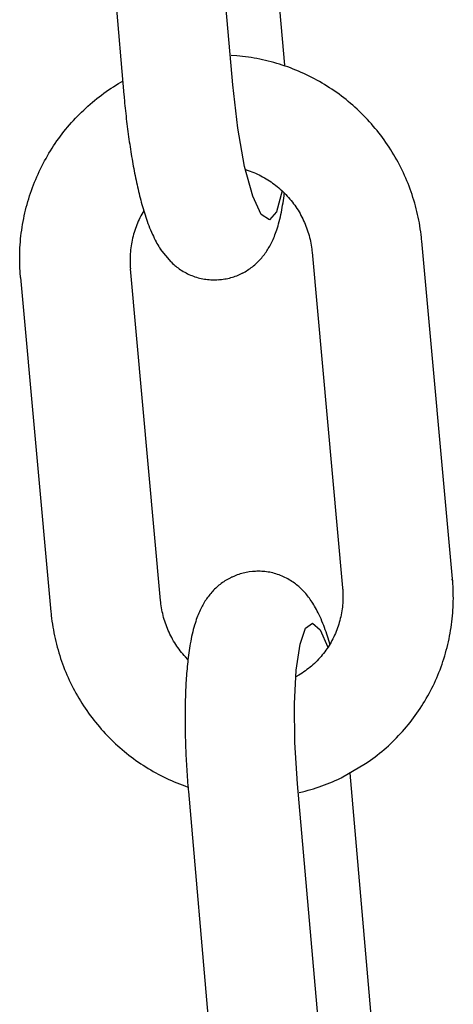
# Model space of a CAD drawing. Extents: x 1529 to 4201, y -422 to 622.
# Tile 286 of 460: x 2192.516 to 2192.979, y 495.573 to 496.622. Entities that reach past the tile are written whole.
import ezdxf

# ---------------------------------------------------------------- set-up
doc = ezdxf.new("R2010")
doc.units = 0
doc.header["$MEASUREMENT"] = 0
doc.layers.add('SPILL-BUCKET', color=1, linetype='CONTINUOUS')

msp = doc.modelspace()

# ---------------------------------------------------------------- linework, layer by layer
at = {"layer": 'SPILL-BUCKET', "color": 1, "linetype": 'Continuous'}
for p, q in [((2192.79916, 496.57384), (2192.76865, 496.92219)), ((2192.74388, 496.55296), (2192.71257, 496.91041)), ((2192.5961, 496.90211), (2192.62762, 496.54218)), ((2192.7481, 496.58385), (2192.74205, 496.58427)), ((2192.75118, 496.58357), (2192.7481, 496.58385)), ((2192.75426, 496.58325), (2192.75118, 496.58357)), ((2192.75733, 496.58288), (2192.75426, 496.58325)), ((2192.7604, 496.58246), (2192.75733, 496.58288)), ((2192.76346, 496.582), (2192.7604, 496.58246)), ((2192.76652, 496.5815), (2192.76346, 496.582)), ((2192.76957, 496.58095), (2192.76652, 496.5815)), ((2192.77261, 496.58036), (2192.76957, 496.58095)), ((2192.77564, 496.57972), (2192.77261, 496.58036)), ((2192.77866, 496.57904), (2192.77564, 496.57972)), ((2192.78168, 496.57831), (2192.77866, 496.57904)), ((2192.78468, 496.57754), (2192.78168, 496.57831)), ((2192.78768, 496.57673), (2192.78468, 496.57754)), ((2192.79066, 496.57587), (2192.78768, 496.57673)), ((2192.79363, 496.57497), (2192.79066, 496.57587)), ((2192.79658, 496.57403), (2192.79363, 496.57497)), ((2192.79953, 496.57304), (2192.79658, 496.57403)), ((2192.80246, 496.57202), (2192.79953, 496.57304)), ((2192.80537, 496.57095), (2192.80246, 496.57202)), ((2192.80827, 496.56983), (2192.80537, 496.57095)), ((2192.81116, 496.56868), (2192.80827, 496.56983)), ((2192.81402, 496.56748), (2192.81116, 496.56868)), ((2192.81688, 496.56624), (2192.81402, 496.56748)), ((2192.81971, 496.56496), (2192.81688, 496.56624)), ((2192.82252, 496.56364), (2192.81971, 496.56496)), ((2192.82532, 496.56228), (2192.82252, 496.56364)), ((2192.61654, 496.55097), (2192.61916, 496.55263)), ((2192.61916, 496.55263), (2192.62182, 496.55425)), ((2192.62182, 496.55425), (2192.62449, 496.55583)), ((2192.62449, 496.55583), (2192.62633, 496.55688)), ((2192.7492, 496.50675), (2192.74388, 496.55296)), ((2192.8281, 496.56088), (2192.82532, 496.56228)), ((2192.83085, 496.55943), (2192.8281, 496.56088)), ((2192.83359, 496.55795), (2192.83085, 496.55943)), ((2192.8363, 496.55643), (2192.83359, 496.55795)), ((2192.839, 496.55487), (2192.8363, 496.55643)), ((2192.84167, 496.55327), (2192.839, 496.55487)), ((2192.84432, 496.55163), (2192.84167, 496.55327)), ((2192.60128, 496.54024), (2192.60376, 496.54212)), ((2192.60376, 496.54212), (2192.60627, 496.54397)), ((2192.60627, 496.54397), (2192.6088, 496.54577)), ((2192.6088, 496.54577), (2192.61135, 496.54754)), ((2192.61135, 496.54754), (2192.61393, 496.54928)), ((2192.61393, 496.54928), (2192.61654, 496.55097)), ((2192.62762, 496.54218), (2192.62775, 496.54069)), ((2192.84694, 496.54996), (2192.84432, 496.55163)), ((2192.84955, 496.54824), (2192.84694, 496.54996)), ((2192.85212, 496.54649), (2192.84955, 496.54824)), ((2192.85467, 496.5447), (2192.85212, 496.54649)), ((2192.8572, 496.54287), (2192.85467, 496.5447)), ((2192.8597, 496.54101), (2192.8572, 496.54287)), ((2192.5893, 496.53031), (2192.59164, 496.53237)), ((2192.59164, 496.53237), (2192.59401, 496.53439)), ((2192.59401, 496.53439), (2192.59641, 496.53637)), ((2192.59641, 496.53637), (2192.59883, 496.53833)), ((2192.59883, 496.53833), (2192.60128, 496.54024)), ((2192.62775, 496.54069), (2192.62789, 496.53921)), ((2192.62789, 496.53921), (2192.62815, 496.53639)), ((2192.62815, 496.53639), (2192.62841, 496.53358)), ((2192.62841, 496.53358), (2192.62869, 496.53077)), ((2192.86218, 496.53911), (2192.8597, 496.54101)), ((2192.86462, 496.53718), (2192.86218, 496.53911)), ((2192.86704, 496.53521), (2192.86462, 496.53718)), ((2192.86943, 496.5332), (2192.86704, 496.53521)), ((2192.87179, 496.53117), (2192.86943, 496.5332)), ((2192.57806, 496.51953), (2192.58025, 496.52175)), ((2192.58025, 496.52175), (2192.58247, 496.52394)), ((2192.58247, 496.52394), (2192.58472, 496.5261)), ((2192.58472, 496.5261), (2192.58699, 496.52822)), ((2192.58699, 496.52822), (2192.5893, 496.53031)), ((2192.62869, 496.53077), (2192.62897, 496.52796)), ((2192.62897, 496.52796), (2192.62927, 496.52517)), ((2192.62927, 496.52517), (2192.62957, 496.52238)), ((2192.62957, 496.52238), (2192.62987, 496.5196)), ((2192.87413, 496.52909), (2192.87179, 496.53117)), ((2192.87643, 496.52699), (2192.87413, 496.52909)), ((2192.8787, 496.52485), (2192.87643, 496.52699)), ((2192.88095, 496.52267), (2192.8787, 496.52485)), ((2192.88316, 496.52047), (2192.88095, 496.52267)), ((2192.56761, 496.50797), (2192.56963, 496.51034)), ((2192.56963, 496.51034), (2192.57169, 496.51269)), ((2192.57169, 496.51269), (2192.57378, 496.515)), ((2192.57378, 496.515), (2192.5759, 496.51728)), ((2192.5759, 496.51728), (2192.57806, 496.51953)), ((2192.62987, 496.5196), (2192.63019, 496.51683)), ((2192.63019, 496.51683), (2192.63051, 496.51406)), ((2192.63051, 496.51406), (2192.63085, 496.5113)), ((2192.63085, 496.5113), (2192.63118, 496.50855)), ((2192.88534, 496.51824), (2192.88316, 496.52047)), ((2192.88749, 496.51597), (2192.88534, 496.51824)), ((2192.8896, 496.51367), (2192.88749, 496.51597)), ((2192.89169, 496.51134), (2192.8896, 496.51367)), ((2192.89374, 496.50898), (2192.89169, 496.51134)), ((2192.55986, 496.49819), (2192.56174, 496.50067)), ((2192.56174, 496.50067), (2192.56366, 496.50313)), ((2192.56366, 496.50313), (2192.56562, 496.50556)), ((2192.56562, 496.50556), (2192.56761, 496.50797)), ((2192.63118, 496.50855), (2192.63153, 496.50582)), ((2192.63153, 496.50582), (2192.63188, 496.50309)), ((2192.63188, 496.50309), (2192.63225, 496.50038)), ((2192.63225, 496.50038), (2192.63262, 496.49767)), ((2192.75647, 496.466), (2192.7492, 496.50675)), ((2192.89575, 496.5066), (2192.89374, 496.50898)), ((2192.89774, 496.50418), (2192.89575, 496.5066)), ((2192.89968, 496.50174), (2192.89774, 496.50418)), ((2192.9016, 496.49926), (2192.89968, 496.50174)), ((2192.55267, 496.48797), (2192.55441, 496.49056)), ((2192.55441, 496.49056), (2192.55619, 496.49313)), ((2192.55619, 496.49313), (2192.55801, 496.49567)), ((2192.55801, 496.49567), (2192.55986, 496.49819)), ((2192.63262, 496.49767), (2192.63299, 496.49498)), ((2192.63299, 496.49498), (2192.63338, 496.49229)), ((2192.63338, 496.49229), (2192.63377, 496.48963)), ((2192.63377, 496.48963), (2192.63417, 496.48697)), ((2192.90347, 496.49677), (2192.9016, 496.49926)), ((2192.90531, 496.49424), (2192.90347, 496.49677)), ((2192.90712, 496.49169), (2192.90531, 496.49424)), ((2192.90889, 496.48911), (2192.90712, 496.49169)), ((2192.54608, 496.47736), (2192.54767, 496.48005)), ((2192.54767, 496.48005), (2192.5493, 496.48271)), ((2192.5493, 496.48271), (2192.55097, 496.48535)), ((2192.55097, 496.48535), (2192.55267, 496.48797)), ((2192.63417, 496.48697), (2192.63458, 496.48434)), ((2192.63458, 496.48434), (2192.63499, 496.4817)), ((2192.63499, 496.4817), (2192.63542, 496.4791)), ((2192.63542, 496.4791), (2192.63585, 496.47649)), ((2192.91062, 496.48651), (2192.90889, 496.48911)), ((2192.91231, 496.48388), (2192.91062, 496.48651)), ((2192.91397, 496.48123), (2192.91231, 496.48388)), ((2192.91559, 496.47855), (2192.91397, 496.48123)), ((2192.54011, 496.46638), (2192.54154, 496.46916)), ((2192.54154, 496.46916), (2192.54302, 496.47191)), ((2192.54302, 496.47191), (2192.54453, 496.47464)), ((2192.54453, 496.47464), (2192.54608, 496.47736)), ((2192.63585, 496.47649), (2192.63628, 496.47391)), ((2192.63628, 496.47391), (2192.63673, 496.47134)), ((2192.63673, 496.47134), (2192.63718, 496.46879)), ((2192.63718, 496.46879), (2192.63764, 496.46625)), ((2192.91717, 496.47585), (2192.91559, 496.47855)), ((2192.91871, 496.47313), (2192.91717, 496.47585)), ((2192.92021, 496.47039), (2192.91871, 496.47313)), ((2192.92167, 496.46763), (2192.92021, 496.47039)), ((2192.53477, 496.45507), (2192.53604, 496.45793)), ((2192.53604, 496.45793), (2192.53736, 496.46077)), ((2192.53736, 496.46077), (2192.53871, 496.46358)), ((2192.53871, 496.46358), (2192.54011, 496.46638)), ((2192.63764, 496.46625), (2192.63811, 496.46374)), ((2192.63811, 496.46374), (2192.63859, 496.46123)), ((2192.63859, 496.46123), (2192.63907, 496.45875)), ((2192.63907, 496.45875), (2192.63957, 496.45627)), ((2192.76504, 496.43441), (2192.75647, 496.466)), ((2192.75736, 496.46274), (2192.76036, 496.46173)), ((2192.76036, 496.46173), (2192.76233, 496.46104)), ((2192.76233, 496.46104), (2192.76428, 496.4603)), ((2192.76428, 496.4603), (2192.76622, 496.45953)), ((2192.76622, 496.45953), (2192.76814, 496.45871)), ((2192.76814, 496.45871), (2192.77004, 496.45785)), ((2192.77004, 496.45785), (2192.77193, 496.45695)), ((2192.9231, 496.46484), (2192.92167, 496.46763)), ((2192.92448, 496.46204), (2192.9231, 496.46484)), ((2192.92582, 496.45921), (2192.92448, 496.46204)), ((2192.92713, 496.45637), (2192.92582, 496.45921)), ((2192.53119, 496.4464), (2192.53234, 496.44931)), ((2192.53234, 496.44931), (2192.53354, 496.4522)), ((2192.53354, 496.4522), (2192.53477, 496.45507)), ((2192.63957, 496.45627), (2192.64007, 496.45382)), ((2192.64007, 496.45382), (2192.64058, 496.45138)), ((2192.64058, 496.45138), (2192.64109, 496.44896)), ((2192.64109, 496.44896), (2192.64162, 496.44655)), ((2192.77193, 496.45695), (2192.7738, 496.45601)), ((2192.7738, 496.45601), (2192.77565, 496.45503)), ((2192.77565, 496.45503), (2192.77747, 496.45401)), ((2192.77747, 496.45401), (2192.77928, 496.45295)), ((2192.77928, 496.45295), (2192.78107, 496.45186)), ((2192.78107, 496.45186), (2192.78283, 496.45073)), ((2192.78283, 496.45073), (2192.78457, 496.44956)), ((2192.78457, 496.44956), (2192.78629, 496.44835)), ((2192.78629, 496.44835), (2192.78798, 496.44711)), ((2192.92839, 496.45351), (2192.92713, 496.45637)), ((2192.92961, 496.45063), (2192.92839, 496.45351)), ((2192.93079, 496.44774), (2192.92961, 496.45063)), ((2192.93193, 496.44483), (2192.93079, 496.44774)), ((2192.52701, 496.43462), (2192.52799, 496.43759)), ((2192.52799, 496.43759), (2192.52902, 496.44054)), ((2192.52902, 496.44054), (2192.53008, 496.44348)), ((2192.53008, 496.44348), (2192.53119, 496.4464)), ((2192.64162, 496.44655), (2192.64216, 496.44417)), ((2192.64216, 496.44417), (2192.6427, 496.44179)), ((2192.6427, 496.44179), (2192.64326, 496.43944)), ((2192.64326, 496.43944), (2192.64382, 496.43708)), ((2192.64382, 496.43708), (2192.6444, 496.43476)), ((2192.78798, 496.44711), (2192.78964, 496.44583)), ((2192.78964, 496.44583), (2192.79128, 496.44452)), ((2192.79637, 496.43999), (2192.79054, 496.41779)), ((2192.79128, 496.44452), (2192.7929, 496.44318)), ((2192.7929, 496.44318), (2192.79448, 496.44179)), ((2192.79448, 496.44179), (2192.79604, 496.44038)), ((2192.79604, 496.44038), (2192.79756, 496.43894)), ((2192.79756, 496.43894), (2192.79906, 496.43746)), ((2192.79844, 496.43456), (2192.79876, 496.437)), ((2192.79876, 496.437), (2192.79884, 496.43768)), ((2192.79906, 496.43746), (2192.80053, 496.43596)), ((2192.93303, 496.4419), (2192.93193, 496.44483)), ((2192.93408, 496.43895), (2192.93303, 496.4419)), ((2192.93509, 496.43599), (2192.93408, 496.43895)), ((2192.52432, 496.42563), (2192.52517, 496.42864)), ((2192.52517, 496.42864), (2192.52607, 496.43163)), ((2192.52607, 496.43163), (2192.52701, 496.43462)), ((2192.6444, 496.43476), (2192.64499, 496.43244)), ((2192.64499, 496.43244), (2192.64559, 496.43015)), ((2192.64559, 496.43015), (2192.6462, 496.42785)), ((2192.6462, 496.42785), (2192.64682, 496.42558)), ((2192.77413, 496.41487), (2192.76504, 496.43441)), ((2192.79699, 496.42479), (2192.7974, 496.42727)), ((2192.7974, 496.42727), (2192.79777, 496.42969)), ((2192.79777, 496.42969), (2192.79812, 496.43215)), ((2192.79812, 496.43215), (2192.79844, 496.43456)), ((2192.80053, 496.43596), (2192.80196, 496.43442)), ((2192.80196, 496.43442), (2192.80337, 496.43285)), ((2192.80337, 496.43285), (2192.80474, 496.43125)), ((2192.80474, 496.43125), (2192.80608, 496.42963)), ((2192.80608, 496.42963), (2192.80738, 496.42798)), ((2192.80738, 496.42798), (2192.80866, 496.4263)), ((2192.80866, 496.4263), (2192.80989, 496.42459)), ((2192.93606, 496.43303), (2192.93509, 496.43599)), ((2192.93699, 496.43004), (2192.93606, 496.43303)), ((2192.93788, 496.42704), (2192.93699, 496.43004)), ((2192.93872, 496.42403), (2192.93788, 496.42704)), ((2192.52133, 496.41349), (2192.52201, 496.41654)), ((2192.52201, 496.41654), (2192.52273, 496.41958)), ((2192.52273, 496.41958), (2192.5235, 496.42261)), ((2192.5235, 496.42261), (2192.52432, 496.42563)), ((2192.64765, 496.41696), (2192.64662, 496.41512)), ((2192.64682, 496.42558), (2192.64747, 496.42331)), ((2192.64747, 496.42331), (2192.64812, 496.42106)), ((2192.64871, 496.41878), (2192.64765, 496.41696)), ((2192.64812, 496.42106), (2192.6488, 496.41879)), ((2192.64877, 496.41888), (2192.64871, 496.41878)), ((2192.6488, 496.41879), (2192.64949, 496.41656)), ((2192.64949, 496.41656), (2192.6502, 496.4143)), ((2192.79054, 496.41779), (2192.78289, 496.40916)), ((2192.79509, 496.41477), (2192.79562, 496.41732)), ((2192.79562, 496.41732), (2192.79611, 496.41982)), ((2192.79611, 496.41982), (2192.79657, 496.42234)), ((2192.79657, 496.42234), (2192.79699, 496.42479)), ((2192.80989, 496.42459), (2192.81109, 496.42286)), ((2192.81109, 496.42286), (2192.81226, 496.42111)), ((2192.81226, 496.42111), (2192.81339, 496.41933)), ((2192.81339, 496.41933), (2192.81449, 496.41753)), ((2192.81449, 496.41753), (2192.81554, 496.4157)), ((2192.93952, 496.42101), (2192.93872, 496.42403)), ((2192.94027, 496.41798), (2192.93952, 496.42101)), ((2192.94099, 496.41494), (2192.94027, 496.41798)), ((2192.51954, 496.40428), (2192.52009, 496.40736)), ((2192.52009, 496.40736), (2192.52069, 496.41043)), ((2192.52069, 496.41043), (2192.52133, 496.41349)), ((2192.64208, 496.40562), (2192.64129, 496.40367)), ((2192.64291, 496.40756), (2192.64208, 496.40562)), ((2192.64378, 496.40948), (2192.64291, 496.40756)), ((2192.64469, 496.41138), (2192.64378, 496.40948)), ((2192.64564, 496.41326), (2192.64469, 496.41138)), ((2192.64662, 496.41512), (2192.64564, 496.41326)), ((2192.6502, 496.4143), (2192.65093, 496.41207)), ((2192.65093, 496.41207), (2192.6517, 496.4098)), ((2192.6517, 496.4098), (2192.65249, 496.40756)), ((2192.65249, 496.40756), (2192.65332, 496.40526)), ((2192.65332, 496.40526), (2192.65417, 496.403)), ((2192.78289, 496.40916), (2192.77413, 496.41487)), ((2192.79271, 496.40501), (2192.79332, 496.4073)), ((2192.79332, 496.4073), (2192.79395, 496.40976)), ((2192.79395, 496.40976), (2192.79453, 496.41225)), ((2192.79453, 496.41225), (2192.79509, 496.41477)), ((2192.81554, 496.4157), (2192.81656, 496.41386)), ((2192.81656, 496.41386), (2192.81754, 496.41199)), ((2192.81754, 496.41199), (2192.81848, 496.41011)), ((2192.81848, 496.41011), (2192.81939, 496.4082)), ((2192.81939, 496.4082), (2192.82025, 496.40628)), ((2192.82025, 496.40628), (2192.82108, 496.40434)), ((2192.94165, 496.41189), (2192.94099, 496.41494)), ((2192.94228, 496.40883), (2192.94165, 496.41189)), ((2192.94286, 496.40576), (2192.94228, 496.40883)), ((2192.9434, 496.40268), (2192.94286, 496.40576)), ((2192.51778, 496.3919), (2192.51816, 496.39501)), ((2192.51816, 496.39501), (2192.51858, 496.3981)), ((2192.51858, 496.3981), (2192.51904, 496.40119)), ((2192.51904, 496.40119), (2192.51954, 496.40428)), ((2192.63853, 496.39571), (2192.63794, 496.39368)), ((2192.63916, 496.39772), (2192.63853, 496.39571)), ((2192.63983, 496.39972), (2192.63916, 496.39772)), ((2192.64054, 496.4017), (2192.63983, 496.39972)), ((2192.64129, 496.40367), (2192.64054, 496.4017)), ((2192.65417, 496.403), (2192.65508, 496.40066)), ((2192.65508, 496.40066), (2192.65602, 496.39836)), ((2192.65602, 496.39836), (2192.65704, 496.39598)), ((2192.65704, 496.39598), (2192.65808, 496.39362)), ((2192.78883, 496.39316), (2192.78947, 496.39487)), ((2192.78947, 496.39487), (2192.79014, 496.39673)), ((2192.79014, 496.39673), (2192.79077, 496.3986)), ((2192.79077, 496.3986), (2192.79143, 496.40066)), ((2192.79143, 496.40066), (2192.79206, 496.40273)), ((2192.79206, 496.40273), (2192.79271, 496.40501)), ((2192.82108, 496.40434), (2192.82186, 496.40239)), ((2192.82186, 496.40239), (2192.8226, 496.40042)), ((2192.8226, 496.40042), (2192.82331, 496.39843)), ((2192.82331, 496.39843), (2192.82397, 496.39643)), ((2192.82397, 496.39643), (2192.82459, 496.39442)), ((2192.94389, 496.3996), (2192.9434, 496.40268)), ((2192.94433, 496.3965), (2192.94389, 496.3996)), ((2192.94474, 496.39341), (2192.94433, 496.3965)), ((2192.51693, 496.38256), (2192.51717, 496.38568)), ((2192.51717, 496.38568), (2192.51745, 496.38879)), ((2192.51745, 496.38879), (2192.51778, 496.3919)), ((2192.63602, 496.38548), (2192.63564, 496.38341)), ((2192.63644, 496.38755), (2192.63602, 496.38548)), ((2192.6369, 496.3896), (2192.63644, 496.38755)), ((2192.6374, 496.39165), (2192.6369, 496.3896)), ((2192.63794, 496.39368), (2192.6374, 496.39165)), ((2192.65808, 496.39362), (2192.65905, 496.39154)), ((2192.65905, 496.39154), (2192.66006, 496.38947)), ((2192.66006, 496.38947), (2192.66101, 496.3876)), ((2192.66101, 496.3876), (2192.66199, 496.38574)), ((2192.66199, 496.38574), (2192.66292, 496.38406)), ((2192.78471, 496.38392), (2192.78542, 496.38532)), ((2192.78542, 496.38532), (2192.78613, 496.38681)), ((2192.78613, 496.38681), (2192.7868, 496.38829)), ((2192.7868, 496.38829), (2192.78749, 496.38988)), ((2192.78749, 496.38988), (2192.78815, 496.39146)), ((2192.78815, 496.39146), (2192.78883, 496.39316)), ((2192.82459, 496.39442), (2192.82517, 496.3924)), ((2192.82517, 496.3924), (2192.82571, 496.39036)), ((2192.82571, 496.39036), (2192.82621, 496.38832)), ((2192.82621, 496.38832), (2192.82666, 496.38626)), ((2192.82666, 496.38626), (2192.82707, 496.3842)), ((2192.9451, 496.39031), (2192.94474, 496.39341)), ((2192.9453, 496.38841), (2192.9451, 496.39031)), ((2192.94548, 496.38651), (2192.9453, 496.38841)), ((2192.97823, 496.02656), (2192.94548, 496.38651)), ((2192.51648, 496.3732), (2192.51658, 496.37632)), ((2192.51658, 496.37632), (2192.51673, 496.37945)), ((2192.51673, 496.37945), (2192.51693, 496.38256)), ((2192.63456, 496.37506), (2192.6344, 496.37296)), ((2192.63477, 496.37715), (2192.63456, 496.37506)), ((2192.63502, 496.37924), (2192.63477, 496.37715)), ((2192.63531, 496.38133), (2192.63502, 496.37924)), ((2192.63564, 496.38341), (2192.63531, 496.38133)), ((2192.66292, 496.38406), (2192.66388, 496.38239)), ((2192.66388, 496.38239), (2192.66479, 496.38087)), ((2192.66479, 496.38087), (2192.66574, 496.37934)), ((2192.66574, 496.37934), (2192.66658, 496.37803)), ((2192.67787, 496.36423), (2192.66658, 496.37803)), ((2192.77839, 496.37348), (2192.77925, 496.3747)), ((2192.77925, 496.3747), (2192.78009, 496.37596)), ((2192.78009, 496.37596), (2192.7809, 496.37721)), ((2192.7809, 496.37721), (2192.78171, 496.37851)), ((2192.78171, 496.37851), (2192.78248, 496.37981)), ((2192.78248, 496.37981), (2192.78324, 496.38116)), ((2192.78324, 496.38116), (2192.78398, 496.38251)), ((2192.78398, 496.38251), (2192.78471, 496.38392)), ((2192.82707, 496.3842), (2192.82744, 496.38213)), ((2192.82744, 496.38213), (2192.82777, 496.38006)), ((2192.82777, 496.38006), (2192.82805, 496.37797)), ((2192.82805, 496.37797), (2192.82825, 496.37625)), ((2192.82825, 496.37625), (2192.82842, 496.37452)), ((2192.82842, 496.37452), (2192.86094, 496.01706)), ((2192.5164, 496.36696), (2192.51641, 496.37008)), ((2192.51642, 496.36383), (2192.5164, 496.36696)), ((2192.51641, 496.37008), (2192.51648, 496.3732)), ((2192.5165, 496.36071), (2192.51642, 496.36383)), ((2192.63421, 496.36875), (2192.63417, 496.36665)), ((2192.63417, 496.36665), (2192.63418, 496.36455)), ((2192.63418, 496.36455), (2192.63424, 496.36245)), ((2192.63428, 496.37086), (2192.63421, 496.36875)), ((2192.6344, 496.37296), (2192.63428, 496.37086)), ((2192.67787, 496.36423), (2192.67963, 496.36258)), ((2192.76945, 496.36322), (2192.77056, 496.36429)), ((2192.77056, 496.36429), (2192.77163, 496.36537)), ((2192.77163, 496.36537), (2192.77268, 496.36648)), ((2192.77268, 496.36648), (2192.77369, 496.3676)), ((2192.77369, 496.3676), (2192.77469, 496.36874)), ((2192.77469, 496.36874), (2192.77565, 496.3699)), ((2192.77565, 496.3699), (2192.77659, 496.37108)), ((2192.77659, 496.37108), (2192.7775, 496.37227)), ((2192.7775, 496.37227), (2192.77839, 496.37348)), ((2192.51661, 496.35759), (2192.5165, 496.36071)), ((2192.51677, 496.35448), (2192.51661, 496.35759)), ((2192.51698, 496.35136), (2192.51677, 496.35448)), ((2192.63424, 496.36245), (2192.63434, 496.36035)), ((2192.63434, 496.36035), (2192.63445, 496.35862)), ((2192.63445, 496.35862), (2192.63459, 496.35689)), ((2192.66676, 496.00327), (2192.63459, 496.35689)), ((2192.67963, 496.36258), (2192.68075, 496.36158)), ((2192.68075, 496.36158), (2192.6819, 496.3606)), ((2192.6819, 496.3606), (2192.68306, 496.35965)), ((2192.68306, 496.35965), (2192.68425, 496.35872)), ((2192.68425, 496.35872), (2192.68546, 496.35781)), ((2192.68546, 496.35781), (2192.6867, 496.35693)), ((2192.6867, 496.35693), (2192.68809, 496.35597)), ((2192.68809, 496.35597), (2192.68953, 496.35505)), ((2192.68953, 496.35505), (2192.69098, 496.35417)), ((2192.69098, 496.35417), (2192.69247, 496.35331)), ((2192.69247, 496.35331), (2192.69398, 496.3525)), ((2192.75407, 496.35236), (2192.75687, 496.35387)), ((2192.75687, 496.35387), (2192.75825, 496.35468)), ((2192.75825, 496.35468), (2192.75961, 496.35553)), ((2192.75961, 496.35553), (2192.76093, 496.3564)), ((2192.76093, 496.3564), (2192.76223, 496.3573)), ((2192.76223, 496.3573), (2192.76351, 496.35822)), ((2192.76351, 496.35822), (2192.76475, 496.35918)), ((2192.76475, 496.35918), (2192.76597, 496.36015)), ((2192.76597, 496.36015), (2192.76716, 496.36115)), ((2192.76716, 496.36115), (2192.76832, 496.36218)), ((2192.76832, 496.36218), (2192.76945, 496.36322)), ((2192.51713, 496.34946), (2192.51698, 496.35136)), ((2192.51729, 496.34755), (2192.51713, 496.34946)), ((2192.51729, 496.34755), (2192.54971, 495.99128)), ((2192.69398, 496.3525), (2192.69551, 496.35172)), ((2192.69551, 496.35172), (2192.69706, 496.35099)), ((2192.69706, 496.35099), (2192.69864, 496.35029)), ((2192.69864, 496.35029), (2192.70023, 496.34964)), ((2192.70023, 496.34964), (2192.70184, 496.34902)), ((2192.70184, 496.34902), (2192.70346, 496.34846)), ((2192.70346, 496.34846), (2192.70511, 496.34793)), ((2192.70511, 496.34793), (2192.70676, 496.34745)), ((2192.70676, 496.34745), (2192.70843, 496.34702)), ((2192.70843, 496.34702), (2192.7101, 496.34663)), ((2192.7101, 496.34663), (2192.71179, 496.34628)), ((2192.71179, 496.34628), (2192.71348, 496.34599)), ((2192.71348, 496.34599), (2192.71518, 496.34573)), ((2192.71518, 496.34573), (2192.71687, 496.34553)), ((2192.71687, 496.34553), (2192.71858, 496.34537)), ((2192.71858, 496.34537), (2192.72028, 496.34526)), ((2192.72028, 496.34526), (2192.72198, 496.34519)), ((2192.72198, 496.34519), (2192.72368, 496.34517)), ((2192.72368, 496.34517), (2192.72538, 496.3452)), ((2192.72538, 496.3452), (2192.72681, 496.34526)), ((2192.72681, 496.34526), (2192.72825, 496.34536)), ((2192.72825, 496.34534), (2192.72972, 496.34545)), ((2192.72972, 496.34546), (2192.72997, 496.34548)), ((2192.72997, 496.34548), (2192.73022, 496.34549)), ((2192.73022, 496.34549), (2192.7319, 496.34564)), ((2192.7319, 496.34564), (2192.73357, 496.34586)), ((2192.73357, 496.34586), (2192.73522, 496.34611)), ((2192.73522, 496.34611), (2192.73687, 496.3464)), ((2192.73687, 496.3464), (2192.7385, 496.34674)), ((2192.7385, 496.34674), (2192.74012, 496.34711)), ((2192.74012, 496.34711), (2192.74173, 496.34753)), ((2192.74173, 496.34753), (2192.74332, 496.34799)), ((2192.74332, 496.34799), (2192.74489, 496.34849)), ((2192.74489, 496.34849), (2192.74644, 496.34903)), ((2192.74644, 496.34903), (2192.74798, 496.34961)), ((2192.74798, 496.34961), (2192.74949, 496.35022)), ((2192.74949, 496.35022), (2192.75098, 496.35087)), ((2192.75098, 496.35087), (2192.75246, 496.35156)), ((2192.75246, 496.35156), (2192.75305, 496.35185)), ((2192.75305, 496.35185), (2192.75365, 496.35215)), ((2192.75365, 496.35215), (2192.75407, 496.35236)), ((2192.75407, 496.35236), (2192.75435, 496.3525)), ((2192.74136, 496.02763), (2192.74093, 496.02741)), ((2192.74195, 496.02793), (2192.74136, 496.02763)), ((2192.74255, 496.02822), (2192.74195, 496.02793)), ((2192.74309, 496.02848), (2192.74255, 496.02822)), ((2192.74551, 496.02955), (2192.74309, 496.02848)), ((2192.74856, 496.03075), (2192.74551, 496.02955)), ((2192.75012, 496.03128), (2192.74856, 496.03075)), ((2192.75169, 496.03178), (2192.75012, 496.03128)), ((2192.75328, 496.03224), (2192.75169, 496.03178)), ((2192.75488, 496.03266), (2192.75328, 496.03224)), ((2192.7565, 496.03304), (2192.75488, 496.03266)), ((2192.75813, 496.03337), (2192.7565, 496.03304)), ((2192.75978, 496.03366), (2192.75813, 496.03337)), ((2192.76144, 496.03391), (2192.75978, 496.03366)), ((2192.76478, 496.03428), (2192.76144, 496.03391)), ((2192.76503, 496.0343), (2192.76478, 496.03428)), ((2192.76529, 496.03431), (2192.76503, 496.0343)), ((2192.76676, 496.03443), (2192.76528, 496.03432)), ((2192.76819, 496.03452), (2192.76676, 496.03442)), ((2192.76963, 496.03458), (2192.76819, 496.03452)), ((2192.77133, 496.03461), (2192.76963, 496.03458)), ((2192.77302, 496.03459), (2192.77133, 496.03461)), ((2192.77473, 496.03452), (2192.77302, 496.03459)), ((2192.77643, 496.03441), (2192.77473, 496.03452)), ((2192.77813, 496.03425), (2192.77643, 496.03441)), ((2192.77983, 496.03404), (2192.77813, 496.03425)), ((2192.78153, 496.03379), (2192.77983, 496.03404)), ((2192.78322, 496.03349), (2192.78153, 496.03379)), ((2192.7849, 496.03315), (2192.78322, 496.03349)), ((2192.78657, 496.03276), (2192.7849, 496.03315)), ((2192.78824, 496.03232), (2192.78657, 496.03276)), ((2192.78989, 496.03184), (2192.78824, 496.03232)), ((2192.79154, 496.03132), (2192.78989, 496.03184)), ((2192.79316, 496.03075), (2192.79154, 496.03132)), ((2192.79478, 496.03014), (2192.79316, 496.03075)), ((2192.79637, 496.02948), (2192.79478, 496.03014)), ((2192.79794, 496.02879), (2192.79637, 496.02948)), ((2192.79949, 496.02805), (2192.79794, 496.02879)), ((2192.80103, 496.02727), (2192.79949, 496.02805)), ((2192.72668, 496.0176), (2192.72555, 496.01655)), ((2192.72784, 496.01862), (2192.72668, 496.0176)), ((2192.72903, 496.01962), (2192.72784, 496.01862)), ((2192.73025, 496.0206), (2192.72903, 496.01962)), ((2192.73149, 496.02155), (2192.73025, 496.0206)), ((2192.73277, 496.02248), (2192.73149, 496.02155)), ((2192.73407, 496.02338), (2192.73277, 496.02248)), ((2192.7354, 496.02425), (2192.73407, 496.02338)), ((2192.73675, 496.02509), (2192.7354, 496.02425)), ((2192.73813, 496.02591), (2192.73675, 496.02509)), ((2192.73952, 496.02668), (2192.73813, 496.02591)), ((2192.74093, 496.02741), (2192.73952, 496.02668)), ((2192.80253, 496.02646), (2192.80103, 496.02727)), ((2192.80402, 496.02561), (2192.80253, 496.02646)), ((2192.80548, 496.02472), (2192.80402, 496.02561)), ((2192.80691, 496.0238), (2192.80548, 496.02472)), ((2192.80831, 496.02285), (2192.80691, 496.0238)), ((2192.80955, 496.02196), (2192.80831, 496.02285)), ((2192.81076, 496.02106), (2192.80955, 496.02196)), ((2192.81195, 496.02012), (2192.81076, 496.02106)), ((2192.81311, 496.01917), (2192.81195, 496.02012)), ((2192.81426, 496.01819), (2192.81311, 496.01917)), ((2192.81537, 496.0172), (2192.81426, 496.01819)), ((2192.81647, 496.01617), (2192.81537, 496.0172)), ((2192.86094, 496.01706), (2192.86102, 496.01617)), ((2192.97712, 496.02567), (2192.97738, 496.02579)), ((2192.97738, 496.02579), (2192.97803, 496.0262)), ((2192.97803, 496.0262), (2192.97822, 496.02656)), ((2192.97845, 496.02394), (2192.97823, 496.02656)), ((2192.97864, 496.02131), (2192.97845, 496.02394)), ((2192.97882, 496.0182), (2192.97864, 496.02131)), ((2192.97896, 496.01508), (2192.97882, 496.0182)), ((2192.71751, 496.00751), (2192.71662, 496.00629)), ((2192.71842, 496.0087), (2192.71751, 496.00751)), ((2192.71936, 496.00988), (2192.71842, 496.0087)), ((2192.72032, 496.01103), (2192.71936, 496.00988)), ((2192.72131, 496.01218), (2192.72032, 496.01103)), ((2192.72233, 496.0133), (2192.72131, 496.01218)), ((2192.72338, 496.0144), (2192.72233, 496.0133)), ((2192.72445, 496.01549), (2192.72338, 496.0144)), ((2192.72555, 496.01655), (2192.72445, 496.01549)), ((2192.81755, 496.01513), (2192.81647, 496.01617)), ((2192.81861, 496.01406), (2192.81755, 496.01513)), ((2192.81964, 496.01298), (2192.81861, 496.01406)), ((2192.82067, 496.01185), (2192.81964, 496.01298)), ((2192.82166, 496.01073), (2192.82067, 496.01185)), ((2192.82266, 496.00955), (2192.82166, 496.01073)), ((2192.82362, 496.00837), (2192.82266, 496.00955)), ((2192.82459, 496.00713), (2192.82362, 496.00837)), ((2192.82553, 496.00588), (2192.82459, 496.00713)), ((2192.86102, 496.01617), (2192.86109, 496.01528)), ((2192.86109, 496.01528), (2192.86122, 496.01319)), ((2192.86122, 496.01319), (2192.86131, 496.01109)), ((2192.86131, 496.01109), (2192.86135, 496.009)), ((2192.86135, 496.0069), (2192.86131, 496.0048)), ((2192.86135, 496.009), (2192.86135, 496.0069)), ((2192.97906, 496.01197), (2192.97896, 496.01508)), ((2192.97911, 496.00885), (2192.97906, 496.01197)), ((2192.97912, 496.00573), (2192.97911, 496.00885)), ((2192.66694, 496.00154), (2192.66676, 496.00327)), ((2192.66714, 495.99982), (2192.66694, 496.00154)), ((2192.66742, 495.99773), (2192.66714, 495.99982)), ((2192.66774, 495.99566), (2192.66742, 495.99773)), ((2192.71103, 495.99727), (2192.71029, 495.99586)), ((2192.71176, 495.99862), (2192.71103, 495.99727)), ((2192.71253, 495.99997), (2192.71176, 495.99862)), ((2192.7133, 496.00126), (2192.71253, 495.99997)), ((2192.7141, 496.00256), (2192.7133, 496.00126)), ((2192.71491, 496.00382), (2192.7141, 496.00256)), ((2192.71576, 496.00507), (2192.71491, 496.00382)), ((2192.71662, 496.00629), (2192.71576, 496.00507)), ((2192.82649, 496.00457), (2192.82553, 496.00588)), ((2192.82741, 496.00325), (2192.82649, 496.00457)), ((2192.82835, 496.00184), (2192.82741, 496.00325)), ((2192.82927, 496.00044), (2192.82835, 496.00184)), ((2192.83021, 495.99891), (2192.82927, 496.00044)), ((2192.83113, 495.99738), (2192.83021, 495.99891)), ((2192.83209, 495.99571), (2192.83113, 495.99738)), ((2192.86071, 495.99646), (2192.86045, 495.99439)), ((2192.86093, 495.99854), (2192.86071, 495.99646)), ((2192.8611, 496.00062), (2192.86093, 495.99854)), ((2192.86123, 496.00271), (2192.8611, 496.00062)), ((2192.86131, 496.0048), (2192.86123, 496.00271)), ((2192.9787, 495.99327), (2192.97887, 495.99638)), ((2192.97887, 495.99638), (2192.979, 495.9995)), ((2192.979, 495.9995), (2192.97908, 496.00261)), ((2192.97908, 496.00261), (2192.97912, 496.00573)), ((2192.54971, 495.99128), (2192.54989, 495.98938)), ((2192.54989, 495.98938), (2192.55009, 495.98748)), ((2192.55009, 495.98748), (2192.55044, 495.98438)), ((2192.66811, 495.99359), (2192.66774, 495.99566)), ((2192.66853, 495.99152), (2192.66811, 495.99359)), ((2192.66898, 495.98947), (2192.66853, 495.99152)), ((2192.66947, 495.98743), (2192.66898, 495.98947)), ((2192.67001, 495.98539), (2192.66947, 495.98743)), ((2192.70618, 495.98661), (2192.70554, 495.9849)), ((2192.70685, 495.98832), (2192.70618, 495.98661)), ((2192.70751, 495.9899), (2192.70685, 495.98832)), ((2192.7082, 495.99148), (2192.70751, 495.9899)), ((2192.70888, 495.99297), (2192.7082, 495.99148)), ((2192.70959, 495.99445), (2192.70888, 495.99297)), ((2192.71029, 495.99586), (2192.70959, 495.99445)), ((2192.83301, 495.99403), (2192.83209, 495.99571)), ((2192.834, 495.99217), (2192.83301, 495.99403)), ((2192.83494, 495.99031), (2192.834, 495.99217)), ((2192.83595, 495.98824), (2192.83494, 495.99031)), ((2192.83692, 495.98615), (2192.83595, 495.98824)), ((2192.83797, 495.9838), (2192.83692, 495.98615)), ((2192.85899, 495.98617), (2192.85852, 495.98413)), ((2192.85942, 495.98821), (2192.85899, 495.98617)), ((2192.85981, 495.99026), (2192.85942, 495.98821)), ((2192.86015, 495.99232), (2192.85981, 495.99026)), ((2192.86045, 495.99439), (2192.86015, 495.99232)), ((2192.97791, 495.98396), (2192.97822, 495.98706)), ((2192.97822, 495.98706), (2192.97848, 495.99017)), ((2192.97848, 495.99017), (2192.9787, 495.99327)), ((2192.55044, 495.98438), (2192.55085, 495.98128)), ((2192.55085, 495.98128), (2192.5513, 495.97819)), ((2192.5513, 495.97819), (2192.55179, 495.97511)), ((2192.55179, 495.97511), (2192.55233, 495.97203)), ((2192.67059, 495.98337), (2192.67001, 495.98539)), ((2192.67121, 495.98136), (2192.67059, 495.98337)), ((2192.67188, 495.97936), (2192.67121, 495.98136)), ((2192.67258, 495.97737), (2192.67188, 495.97936)), ((2192.67332, 495.9754), (2192.67258, 495.97737)), ((2192.67411, 495.97345), (2192.67332, 495.9754)), ((2192.70295, 495.97704), (2192.7023, 495.97477)), ((2192.70357, 495.97911), (2192.70295, 495.97704)), ((2192.70424, 495.98117), (2192.70357, 495.97911)), ((2192.70487, 495.98304), (2192.70424, 495.98117)), ((2192.70554, 495.9849), (2192.70487, 495.98304)), ((2192.82145, 495.97398), (2192.82877, 495.97926)), ((2192.82877, 495.97926), (2192.83693, 495.97234)), ((2192.83898, 495.98142), (2192.83797, 495.9838)), ((2192.83992, 495.97911), (2192.83898, 495.98142)), ((2192.84083, 495.97678), (2192.83992, 495.97911)), ((2192.84169, 495.97452), (2192.84083, 495.97678)), ((2192.85621, 495.97613), (2192.85553, 495.97417)), ((2192.85685, 495.97811), (2192.85621, 495.97613)), ((2192.85745, 495.9801), (2192.85685, 495.97811)), ((2192.858, 495.98211), (2192.85745, 495.9801)), ((2192.85852, 495.98413), (2192.858, 495.98211)), ((2192.97673, 495.9747), (2192.97716, 495.97778)), ((2192.97716, 495.97778), (2192.97756, 495.98087)), ((2192.97756, 495.98087), (2192.97791, 495.98396)), ((2192.55233, 495.97203), (2192.55291, 495.96897)), ((2192.55291, 495.96897), (2192.55353, 495.9659)), ((2192.55353, 495.9659), (2192.5542, 495.96285)), ((2192.67493, 495.97151), (2192.67411, 495.97345)), ((2192.6758, 495.96958), (2192.67493, 495.97151)), ((2192.6767, 495.96768), (2192.6758, 495.96958)), ((2192.67764, 495.9658), (2192.6767, 495.96768)), ((2192.67862, 495.96393), (2192.67764, 495.9658)), ((2192.69991, 495.96501), (2192.69938, 495.96245)), ((2192.70047, 495.96753), (2192.69991, 495.96501)), ((2192.70106, 495.97001), (2192.70047, 495.96753)), ((2192.70168, 495.97247), (2192.70106, 495.97001)), ((2192.7023, 495.97477), (2192.70168, 495.97247)), ((2192.81554, 495.9569), (2192.82145, 495.97398)), ((2192.83693, 495.97234), (2192.8453, 495.95375)), ((2192.84252, 495.97222), (2192.84169, 495.97452)), ((2192.8433, 495.96998), (2192.84252, 495.97222)), ((2192.84407, 495.96771), (2192.8433, 495.96998)), ((2192.8448, 495.96548), (2192.84407, 495.96771)), ((2192.84552, 495.96322), (2192.8448, 495.96548)), ((2192.85151, 495.96459), (2192.85059, 495.96273)), ((2192.85239, 495.96647), (2192.85151, 495.96459)), ((2192.85324, 495.96837), (2192.85239, 495.96647)), ((2192.85404, 495.97028), (2192.85324, 495.96837)), ((2192.8548, 495.97221), (2192.85404, 495.97028)), ((2192.85553, 495.97417), (2192.8548, 495.97221)), ((2192.97453, 495.96246), (2192.97514, 495.96551)), ((2192.97514, 495.96551), (2192.97571, 495.96857)), ((2192.97571, 495.96857), (2192.97624, 495.97163)), ((2192.97624, 495.97163), (2192.97673, 495.9747)), ((2192.5542, 495.96285), (2192.55491, 495.95981)), ((2192.55491, 495.95981), (2192.55567, 495.95678)), ((2192.55567, 495.95678), (2192.55647, 495.95376)), ((2192.67964, 495.96208), (2192.67862, 495.96393)), ((2192.6807, 495.96026), (2192.67964, 495.96208)), ((2192.68179, 495.95846), (2192.6807, 495.96026)), ((2192.68292, 495.95668), (2192.68179, 495.95846)), ((2192.68409, 495.95493), (2192.68292, 495.95668)), ((2192.68529, 495.9532), (2192.68409, 495.95493)), ((2192.69801, 495.95499), (2192.69761, 495.9525)), ((2192.69843, 495.95744), (2192.69801, 495.95499)), ((2192.6989, 495.95996), (2192.69843, 495.95744)), ((2192.69938, 495.96245), (2192.6989, 495.95996)), ((2192.8115, 495.92934), (2192.81554, 495.9569)), ((2192.84651, 495.95552), (2192.84539, 495.95377)), ((2192.84621, 495.96098), (2192.84552, 495.96322)), ((2192.84688, 495.95872), (2192.84621, 495.96098)), ((2192.84758, 495.95729), (2192.84651, 495.95552)), ((2192.84738, 495.957), (2192.84688, 495.95872)), ((2192.84862, 495.95908), (2192.84758, 495.95729)), ((2192.84962, 495.9609), (2192.84862, 495.95908)), ((2192.85059, 495.96273), (2192.84962, 495.9609)), ((2192.97242, 495.95338), (2192.97317, 495.95639)), ((2192.97317, 495.95639), (2192.97387, 495.95942)), ((2192.97387, 495.95942), (2192.97453, 495.96246)), ((2192.55647, 495.95376), (2192.55731, 495.95075)), ((2192.55731, 495.95075), (2192.55819, 495.94775)), ((2192.55819, 495.94775), (2192.55912, 495.94476)), ((2192.55912, 495.94476), (2192.56009, 495.94179)), ((2192.68653, 495.95149), (2192.68529, 495.9532)), ((2192.6878, 495.94981), (2192.68653, 495.95149)), ((2192.68911, 495.94816), (2192.6878, 495.94981)), ((2192.69045, 495.94654), (2192.68911, 495.94816)), ((2192.69182, 495.94494), (2192.69045, 495.94654)), ((2192.69322, 495.94337), (2192.69182, 495.94494)), ((2192.69656, 495.94522), (2192.69625, 495.94278)), ((2192.69689, 495.94763), (2192.69656, 495.94522)), ((2192.69724, 495.95008), (2192.69689, 495.94763)), ((2192.69761, 495.9525), (2192.69724, 495.95008)), ((2192.83796, 495.94385), (2192.8366, 495.94229)), ((2192.83928, 495.94544), (2192.83796, 495.94385)), ((2192.84058, 495.94705), (2192.83928, 495.94544)), ((2192.84184, 495.94869), (2192.84058, 495.94705)), ((2192.84306, 495.95036), (2192.84184, 495.94869)), ((2192.84424, 495.95205), (2192.84306, 495.95036)), ((2192.84539, 495.95377), (2192.84424, 495.95205)), ((2192.96901, 495.94144), (2192.96992, 495.9444)), ((2192.96992, 495.9444), (2192.9708, 495.94738)), ((2192.9708, 495.94738), (2192.97163, 495.95038)), ((2192.97163, 495.95038), (2192.97242, 495.95338)), ((2192.56009, 495.94179), (2192.5611, 495.93883)), ((2192.5611, 495.93883), (2192.56216, 495.93589)), ((2192.56216, 495.93589), (2192.56325, 495.93297)), ((2192.69598, 495.94048), (2192.69322, 495.94337)), ((2192.69543, 495.93552), (2192.69518, 495.93307)), ((2192.69568, 495.93793), (2192.69543, 495.93552)), ((2192.69596, 495.94037), (2192.69568, 495.93793)), ((2192.69625, 495.94278), (2192.69596, 495.94037)), ((2192.82777, 495.93362), (2192.82619, 495.93229)), ((2192.82932, 495.93499), (2192.82777, 495.93362)), ((2192.83083, 495.93638), (2192.82932, 495.93499)), ((2192.83232, 495.93781), (2192.83083, 495.93638)), ((2192.83378, 495.93928), (2192.83232, 495.93781)), ((2192.83521, 495.94077), (2192.83378, 495.93928)), ((2192.8366, 495.94229), (2192.83521, 495.94077)), ((2192.966, 495.93263), (2192.96704, 495.93555)), ((2192.96704, 495.93555), (2192.96805, 495.93849)), ((2192.96805, 495.93849), (2192.96901, 495.94144)), ((2192.56325, 495.93297), (2192.56439, 495.93005)), ((2192.56439, 495.93005), (2192.56557, 495.92716)), ((2192.56557, 495.92716), (2192.56679, 495.92428)), ((2192.56679, 495.92428), (2192.56806, 495.92142)), ((2192.69435, 495.92325), (2192.69417, 495.92077)), ((2192.69454, 495.92573), (2192.69435, 495.92325)), ((2192.69474, 495.92818), (2192.69454, 495.92573)), ((2192.69495, 495.93064), (2192.69474, 495.92818)), ((2192.69518, 495.93307), (2192.69495, 495.93064)), ((2192.80963, 495.89346), (2192.8115, 495.92934)), ((2192.8144, 495.92399), (2192.81112, 495.9221)), ((2192.81616, 495.92507), (2192.8144, 495.92399)), ((2192.81789, 495.92618), (2192.81616, 495.92507)), ((2192.8196, 495.92733), (2192.81789, 495.92618)), ((2192.82129, 495.92852), (2192.8196, 495.92733)), ((2192.82295, 495.92974), (2192.82129, 495.92852)), ((2192.82458, 495.931), (2192.82295, 495.92974)), ((2192.82619, 495.93229), (2192.82458, 495.931)), ((2192.9614, 495.92111), (2192.96261, 495.92397)), ((2192.96261, 495.92397), (2192.96378, 495.92684)), ((2192.96378, 495.92684), (2192.96491, 495.92972)), ((2192.96491, 495.92972), (2192.966, 495.93263)), ((2192.56806, 495.92142), (2192.56936, 495.91858)), ((2192.56936, 495.91858), (2192.5707, 495.91575)), ((2192.5707, 495.91575), (2192.57209, 495.91295)), ((2192.57209, 495.91295), (2192.57351, 495.91016)), ((2192.69371, 495.91324), (2192.69358, 495.91072)), ((2192.69386, 495.91577), (2192.69371, 495.91324)), ((2192.69401, 495.91827), (2192.69386, 495.91577)), ((2192.69417, 495.92077), (2192.69401, 495.91827)), ((2192.95615, 495.90989), (2192.95752, 495.91267)), ((2192.95752, 495.91267), (2192.95886, 495.91546)), ((2192.95886, 495.91546), (2192.96015, 495.91828)), ((2192.96015, 495.91828), (2192.9614, 495.92111)), ((2192.57351, 495.91016), (2192.57497, 495.9074)), ((2192.57497, 495.9074), (2192.57648, 495.90466)), ((2192.57648, 495.90466), (2192.57802, 495.90194)), ((2192.57802, 495.90194), (2192.5796, 495.89924)), ((2192.69326, 495.90303), (2192.69317, 495.90045)), ((2192.69336, 495.90561), (2192.69326, 495.90303)), ((2192.69346, 495.90817), (2192.69336, 495.90561)), ((2192.69358, 495.91072), (2192.69346, 495.90817)), ((2192.95026, 495.899), (2192.95179, 495.90169)), ((2192.95179, 495.90169), (2192.95328, 495.9044)), ((2192.95328, 495.9044), (2192.95474, 495.90713)), ((2192.95474, 495.90713), (2192.95615, 495.90989)), ((2192.5796, 495.89924), (2192.58122, 495.89656)), ((2192.58122, 495.89656), (2192.58287, 495.89391)), ((2192.58287, 495.89391), (2192.58457, 495.89128)), ((2192.58457, 495.89128), (2192.5863, 495.88868)), ((2192.69297, 495.89261), (2192.69292, 495.88997)), ((2192.69302, 495.89524), (2192.69297, 495.89261)), ((2192.69309, 495.89785), (2192.69302, 495.89524)), ((2192.69317, 495.90045), (2192.69309, 495.89785)), ((2192.81009, 495.85201), (2192.80963, 495.89346)), ((2192.94544, 495.89107), (2192.94709, 495.89369)), ((2192.94709, 495.89369), (2192.94869, 495.89633)), ((2192.94869, 495.89633), (2192.95026, 495.899)), ((2192.5863, 495.88868), (2192.58807, 495.8861)), ((2192.58807, 495.8861), (2192.58987, 495.88355)), ((2192.58987, 495.88355), (2192.59171, 495.88102)), ((2192.59171, 495.88102), (2192.59359, 495.87852)), ((2192.69284, 495.88198), (2192.69283, 495.87929)), ((2192.69285, 495.88466), (2192.69284, 495.88198)), ((2192.69288, 495.88732), (2192.69285, 495.88466)), ((2192.69292, 495.88997), (2192.69288, 495.88732)), ((2192.93666, 495.87836), (2192.93849, 495.88085)), ((2192.93849, 495.88085), (2192.94028, 495.88336)), ((2192.94028, 495.88336), (2192.94204, 495.88591)), ((2192.94204, 495.88591), (2192.94376, 495.88848)), ((2192.94376, 495.88848), (2192.94544, 495.89107)), ((2192.59359, 495.87852), (2192.5955, 495.87605)), ((2192.5955, 495.87605), (2192.59745, 495.87361)), ((2192.59745, 495.87361), (2192.59943, 495.87119)), ((2192.59943, 495.87119), (2192.60145, 495.86881)), ((2192.69283, 495.87929), (2192.69283, 495.87659)), ((2192.69283, 495.87659), (2192.69284, 495.87388)), ((2192.69284, 495.87388), (2192.69286, 495.87116)), ((2192.69286, 495.87116), (2192.69289, 495.86843)), ((2192.92898, 495.86868), (2192.93095, 495.87105)), ((2192.93095, 495.87105), (2192.93289, 495.87346)), ((2192.93289, 495.87346), (2192.93479, 495.87589)), ((2192.93479, 495.87589), (2192.93666, 495.87836)), ((2192.60145, 495.86881), (2192.6035, 495.86645)), ((2192.6035, 495.86645), (2192.60558, 495.86412)), ((2192.60558, 495.86412), (2192.6077, 495.86182)), ((2192.6077, 495.86182), (2192.60984, 495.85955)), ((2192.69289, 495.86843), (2192.69293, 495.86569)), ((2192.69293, 495.86569), (2192.69297, 495.86294)), ((2192.69297, 495.86294), (2192.69303, 495.86018)), ((2192.69303, 495.86018), (2192.6931, 495.85741)), ((2192.92077, 495.85946), (2192.92287, 495.86172)), ((2192.92287, 495.86172), (2192.92494, 495.86401)), ((2192.92494, 495.86401), (2192.92698, 495.86633)), ((2192.92698, 495.86633), (2192.92898, 495.86868)), ((2192.60984, 495.85955), (2192.61202, 495.85732)), ((2192.61202, 495.85732), (2192.61424, 495.85511)), ((2192.61424, 495.85511), (2192.61648, 495.85294)), ((2192.61648, 495.85294), (2192.61875, 495.8508)), ((2192.61875, 495.8508), (2192.62106, 495.8487)), ((2192.6931, 495.85741), (2192.69317, 495.85463)), ((2192.69317, 495.85463), (2192.69326, 495.85185)), ((2192.69326, 495.85185), (2192.69335, 495.84906)), ((2192.81284, 495.80823), (2192.81009, 495.85201)), ((2192.90977, 495.84865), (2192.91203, 495.85075)), ((2192.91203, 495.85075), (2192.91426, 495.85288)), ((2192.91426, 495.85288), (2192.91646, 495.85504)), ((2192.91646, 495.85504), (2192.91863, 495.85724)), ((2192.91863, 495.85724), (2192.92077, 495.85946)), ((2192.62106, 495.8487), (2192.62339, 495.84662)), ((2192.62339, 495.84662), (2192.62575, 495.84459)), ((2192.62575, 495.84459), (2192.62814, 495.84258)), ((2192.62814, 495.84258), (2192.63056, 495.84061)), ((2192.63056, 495.84061), (2192.63301, 495.83868)), ((2192.63301, 495.83868), (2192.63548, 495.83678)), ((2192.69335, 495.84906), (2192.69345, 495.84626)), ((2192.69345, 495.84626), (2192.69356, 495.84346)), ((2192.69356, 495.84346), (2192.69368, 495.84065)), ((2192.69368, 495.84065), (2192.69381, 495.83784)), ((2192.89558, 495.83679), (2192.89802, 495.83868)), ((2192.89802, 495.83868), (2192.90042, 495.8406)), ((2192.90042, 495.8406), (2192.9028, 495.84256)), ((2192.9028, 495.84256), (2192.90515, 495.84456)), ((2192.90515, 495.84456), (2192.90748, 495.84659)), ((2192.90748, 495.84659), (2192.90977, 495.84865)), ((2192.63548, 495.83678), (2192.63798, 495.83492)), ((2192.63798, 495.83492), (2192.64051, 495.83309)), ((2192.64051, 495.83309), (2192.64306, 495.8313)), ((2192.64306, 495.8313), (2192.64564, 495.82955)), ((2192.64564, 495.82955), (2192.64824, 495.82783)), ((2192.69381, 495.83784), (2192.69395, 495.83502)), ((2192.69395, 495.83502), (2192.6941, 495.8322)), ((2192.6941, 495.8322), (2192.69425, 495.82937)), ((2192.69425, 495.82937), (2192.69441, 495.82655)), ((2192.85954, 495.8146), (2192.88557, 495.8296)), ((2192.88557, 495.8296), (2192.88811, 495.83134)), ((2192.88811, 495.83134), (2192.89063, 495.83312)), ((2192.89063, 495.83312), (2192.89312, 495.83494)), ((2192.89312, 495.83494), (2192.89558, 495.83679)), ((2192.64824, 495.82783), (2192.65087, 495.82616)), ((2192.65087, 495.82616), (2192.65352, 495.82452)), ((2192.65352, 495.82452), (2192.65619, 495.82292)), ((2192.65619, 495.82292), (2192.65888, 495.82136)), ((2192.65888, 495.82136), (2192.6616, 495.81984)), ((2192.6616, 495.81984), (2192.66433, 495.81836)), ((2192.66433, 495.81836), (2192.66709, 495.81691)), ((2192.69441, 495.82655), (2192.69459, 495.82372)), ((2192.69459, 495.82372), (2192.69477, 495.82088)), ((2192.69477, 495.82088), (2192.69496, 495.81805)), ((2192.69496, 495.81805), (2192.69516, 495.81522)), ((2192.89941, 495.47193), (2192.86897, 495.81948)), ((2192.66709, 495.81691), (2192.66987, 495.81551)), ((2192.66987, 495.81551), (2192.67266, 495.81415)), ((2192.67266, 495.81415), (2192.67548, 495.81283)), ((2192.67548, 495.81283), (2192.67831, 495.81155)), ((2192.67831, 495.81155), (2192.68116, 495.81031)), ((2192.68116, 495.81031), (2192.68403, 495.80911)), ((2192.68403, 495.80911), (2192.68691, 495.80796)), ((2192.68691, 495.80796), (2192.68981, 495.80684)), ((2192.69516, 495.81522), (2192.69536, 495.81239)), ((2192.69536, 495.81239), (2192.69558, 495.80956)), ((2192.69558, 495.80956), (2192.6958, 495.80673)), ((2192.84415, 495.45078), (2192.81284, 495.80823)), ((2192.84162, 495.80689), (2192.8445, 495.808)), ((2192.8445, 495.808), (2192.84736, 495.80915)), ((2192.84736, 495.80915), (2192.8502, 495.81034)), ((2192.8502, 495.81034), (2192.85302, 495.81157)), ((2192.85302, 495.81157), (2192.85583, 495.81283)), ((2192.85583, 495.81283), (2192.85862, 495.81416)), ((2192.85862, 495.81416), (2192.8587, 495.8142)), ((2192.8587, 495.8142), (2192.85879, 495.81424)), ((2192.85891, 495.8143), (2192.85917, 495.81442)), ((2192.85915, 495.81442), (2192.85954, 495.8146)), ((2192.68981, 495.80684), (2192.69273, 495.80577)), ((2192.69273, 495.80577), (2192.69596, 495.80464)), ((2192.6958, 495.80673), (2192.69603, 495.8039)), ((2192.69603, 495.8039), (2192.6962, 495.80192)), ((2192.6962, 495.80192), (2192.69637, 495.79993)), ((2192.69637, 495.79993), (2192.72789, 495.44)), ((2192.81459, 495.79875), (2192.81809, 495.79958)), ((2192.81809, 495.79958), (2192.82108, 495.80034)), ((2192.82108, 495.80034), (2192.82405, 495.80115)), ((2192.82405, 495.80115), (2192.82701, 495.802)), ((2192.82701, 495.802), (2192.82996, 495.80289)), ((2192.82996, 495.80289), (2192.8329, 495.80383)), ((2192.8329, 495.80383), (2192.83582, 495.80481)), ((2192.83582, 495.80481), (2192.83873, 495.80583)), ((2192.83873, 495.80583), (2192.84162, 495.80689))]:
    msp.add_line(p, q, dxfattribs=at)

doc.saveas('drawing.dxf')
